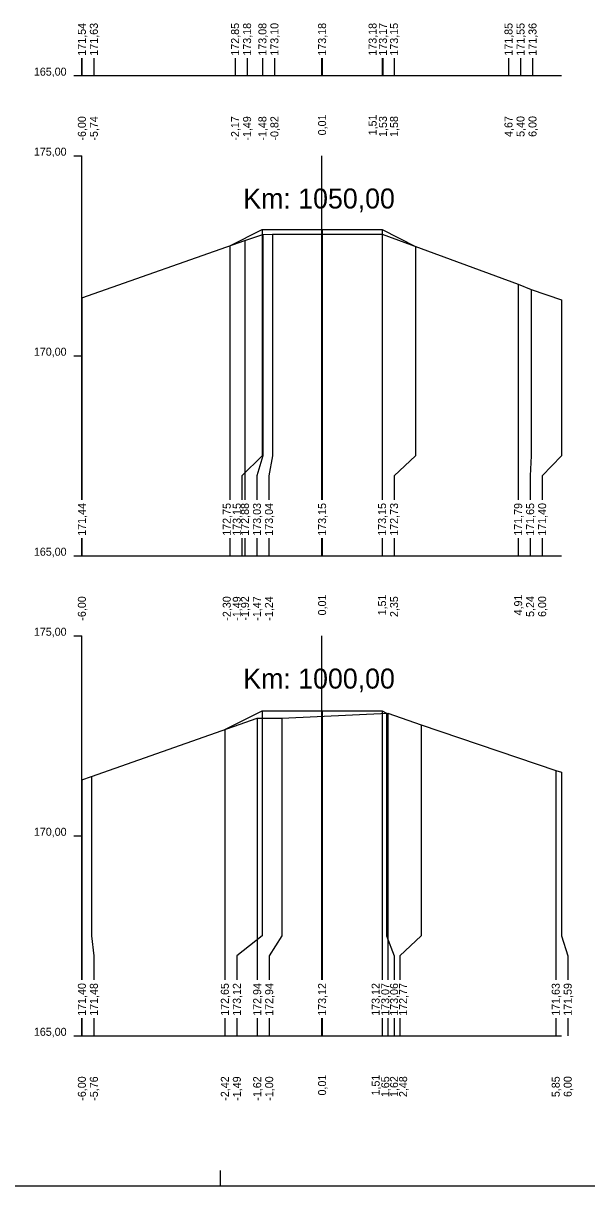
# Model space of a CAD drawing. Extents: x -614174 to -599765, y -1185887 to -1181080.
# Drawn here: x -601026.89 to -601012.8, y -1184449.09 to -1184420.03 of the extents above; entities that cross this region are included whole.
import ezdxf

# ---------------------------------------------------------------- set-up
doc = ezdxf.new("R2010")
doc.units = 0
for name, color, linetype in [('11', 7, 'Continuous'), ('16', 7, 'Continuous'), ('21', 7, 'Continuous'), ('28', 7, 'Continuous'), ('59', 7, 'Continuous'), ('8', 7, 'Continuous'), ('návrh', 7, 'Continuous')]:
    doc.layers.add(name, color=color, linetype=linetype)

msp = doc.modelspace()

# ---------------------------------------------------------------- linework, layer by layer
for points in [[(-601025.427, -1184426.898), (-601021.348, -1184425.462), (-601020.901, -1184425.309), (-601020.663, -1184425.302), (-601017.919, -1184425.302), (-601014.515, -1184426.555), (-601014.191, -1184426.691), (-601013.427, -1184426.947)], [(-601021.73, -1184425.596), (-601020.919, -1184425.191), (-601019.419, -1184425.191), (-601017.919, -1184425.191), (-601017.08, -1184425.61)], [(-601020.919, -1184425.191), (-601020.919, -1184425.191), (-601020.919, -1184425.191)], [(-601019.419, -1184425.191), (-601019.419, -1184425.191), (-601019.419, -1184425.191)], [(-601017.919, -1184425.191), (-601017.919, -1184425.191), (-601017.919, -1184425.191)], [(-601021.73, -1184425.596), (-601021.73, -1184425.596), (-601021.73, -1184425.596)], [(-601025.427, -1184438.942), (-601025.185, -1184438.858), (-601021.042, -1184437.405), (-601020.422, -1184437.4), (-601017.775, -1184437.277), (-601016.944, -1184437.571), (-601013.575, -1184438.71), (-601013.427, -1184438.752)], [(-601021.851, -1184437.689), (-601020.919, -1184437.223), (-601019.419, -1184437.223), (-601017.919, -1184437.223), (-601017.809, -1184437.278)], [(-601020.919, -1184437.223), (-601020.919, -1184437.223), (-601020.919, -1184437.223)], [(-601019.419, -1184437.223), (-601019.419, -1184437.223), (-601019.419, -1184437.223)], [(-601017.919, -1184437.223), (-601017.919, -1184437.223), (-601017.919, -1184437.223)], [(-601021.851, -1184437.689), (-601021.851, -1184437.689), (-601021.852, -1184437.689)]]:
    msp.add_lwpolyline(points)
at = {"layer": '11'}
for points in [[(-601025.427, -1184420.902), (-601025.427, -1184421.342)], [(-601025.127, -1184420.902), (-601025.127, -1184421.342)], [(-601021.595, -1184420.902), (-601021.595, -1184421.342)], [(-601021.295, -1184420.902), (-601021.295, -1184421.342)], [(-601020.911, -1184420.902), (-601020.911, -1184421.342)], [(-601020.611, -1184420.902), (-601020.611, -1184421.342)], [(-601019.419, -1184420.902), (-601019.419, -1184421.342)], [(-601017.919, -1184420.902), (-601017.919, -1184421.342)], [(-601017.897, -1184420.902), (-601017.897, -1184421.342)], [(-601017.619, -1184420.902), (-601017.619, -1184421.342)], [(-601014.756, -1184420.902), (-601014.756, -1184421.342)], [(-601014.456, -1184420.902), (-601014.456, -1184421.342)], [(-601014.156, -1184420.902), (-601014.156, -1184421.342)], [(-601020.919, -1184425.191), (-601020.919, -1184430.842), (-601021.43, -1184431.342), (-601021.43, -1184431.944)], [(-601021.348, -1184425.462), (-601021.348, -1184430.842), (-601021.348, -1184431.342), (-601021.348, -1184431.944)], [(-601020.901, -1184425.309), (-601020.901, -1184430.842), (-601021.048, -1184431.342), (-601021.048, -1184431.944)], [(-601020.663, -1184425.302), (-601020.663, -1184430.842), (-601020.748, -1184431.342), (-601020.748, -1184431.944)], [(-601019.419, -1184425.191), (-601019.419, -1184430.842), (-601019.419, -1184431.342), (-601019.419, -1184431.944)], [(-601017.919, -1184425.191), (-601017.919, -1184430.842), (-601017.919, -1184431.342), (-601017.919, -1184431.944)], [(-601017.919, -1184425.302), (-601017.919, -1184430.842), (-601017.919, -1184431.342), (-601017.919, -1184431.944)], [(-601021.73, -1184425.596), (-601021.73, -1184430.842), (-601021.73, -1184431.342), (-601021.73, -1184431.944)], [(-601017.08, -1184425.61), (-601017.08, -1184430.842), (-601017.619, -1184431.342), (-601017.619, -1184431.944)], [(-601014.515, -1184426.555), (-601014.515, -1184430.842), (-601014.515, -1184431.342), (-601014.515, -1184431.944)], [(-601025.427, -1184426.898), (-601025.427, -1184430.842), (-601025.427, -1184431.342), (-601025.427, -1184431.944)], [(-601014.191, -1184426.691), (-601014.191, -1184430.842), (-601014.215, -1184431.342), (-601014.215, -1184431.944)], [(-601013.427, -1184426.947), (-601013.427, -1184430.842), (-601013.915, -1184431.342), (-601013.915, -1184431.944)], [(-601025.427, -1184432.902), (-601025.427, -1184433.342)], [(-601021.73, -1184432.902), (-601021.73, -1184433.342)], [(-601021.43, -1184432.902), (-601021.43, -1184433.342)], [(-601021.348, -1184432.902), (-601021.348, -1184433.342)], [(-601021.048, -1184432.902), (-601021.048, -1184433.342)], [(-601020.748, -1184432.902), (-601020.748, -1184433.342)], [(-601019.419, -1184432.902), (-601019.419, -1184433.342)], [(-601017.919, -1184432.902), (-601017.919, -1184433.342)], [(-601017.919, -1184432.902), (-601017.919, -1184433.342)], [(-601017.619, -1184432.902), (-601017.619, -1184433.342)], [(-601014.515, -1184432.902), (-601014.515, -1184433.342)], [(-601014.215, -1184432.902), (-601014.215, -1184433.342)], [(-601013.915, -1184432.902), (-601013.915, -1184433.342)], [(-601020.919, -1184437.223), (-601020.919, -1184442.842), (-601021.551, -1184443.342), (-601021.551, -1184443.944)], [(-601019.419, -1184437.223), (-601019.419, -1184442.842), (-601019.419, -1184443.342), (-601019.419, -1184443.944)], [(-601017.919, -1184437.223), (-601017.919, -1184442.842), (-601017.919, -1184443.342), (-601017.919, -1184443.944)], [(-601017.809, -1184437.278), (-601017.809, -1184442.842), (-601017.619, -1184443.342), (-601017.619, -1184443.944)], [(-601017.775, -1184437.277), (-601017.775, -1184442.842), (-601017.775, -1184443.342), (-601017.775, -1184443.944)], [(-601021.042, -1184437.405), (-601021.042, -1184442.842), (-601021.042, -1184443.342), (-601021.042, -1184443.944)], [(-601020.422, -1184437.4), (-601020.422, -1184442.842), (-601020.742, -1184443.342), (-601020.742, -1184443.944)], [(-601016.944, -1184437.571), (-601016.944, -1184442.842), (-601017.475, -1184443.342), (-601017.475, -1184443.944)], [(-601021.851, -1184437.689), (-601021.851, -1184442.842), (-601021.851, -1184443.342), (-601021.851, -1184443.944)], [(-601013.575, -1184438.71), (-601013.575, -1184442.842), (-601013.575, -1184443.342), (-601013.575, -1184443.944)], [(-601013.427, -1184438.752), (-601013.427, -1184442.842), (-601013.275, -1184443.342), (-601013.275, -1184443.944)], [(-601025.427, -1184438.942), (-601025.427, -1184442.842), (-601025.427, -1184443.342), (-601025.427, -1184443.944)], [(-601025.185, -1184438.858), (-601025.185, -1184442.842), (-601025.127, -1184443.342), (-601025.127, -1184443.944)], [(-601025.427, -1184444.902), (-601025.427, -1184445.342)], [(-601025.127, -1184444.902), (-601025.127, -1184445.342)], [(-601021.851, -1184444.902), (-601021.851, -1184445.342)], [(-601021.551, -1184444.902), (-601021.551, -1184445.342)], [(-601021.042, -1184444.902), (-601021.042, -1184445.342)], [(-601020.742, -1184444.902), (-601020.742, -1184445.342)], [(-601019.419, -1184444.902), (-601019.419, -1184445.342)], [(-601017.919, -1184444.902), (-601017.919, -1184445.342)], [(-601017.775, -1184444.902), (-601017.775, -1184445.342)], [(-601017.619, -1184444.902), (-601017.619, -1184445.342)], [(-601017.475, -1184444.902), (-601017.475, -1184445.342)], [(-601013.575, -1184444.902), (-601013.575, -1184445.342)], [(-601013.275, -1184444.902), (-601013.275, -1184445.342)]]:
    msp.add_lwpolyline(points, dxfattribs=at)
at = {"layer": '16'}
for p, q in [((-601025.427, -1184421.342), (-601013.427, -1184421.342)), ((-601025.427, -1184433.342), (-601013.427, -1184433.342)), ((-601025.427, -1184445.342), (-601013.427, -1184445.342))]:
    msp.add_line(p, q, dxfattribs=at)
for points in [[(-601017.08, -1184425.611), (-601017.08, -1184425.61), (-601017.08, -1184425.61)], [(-601017.809, -1184437.278), (-601017.809, -1184437.278), (-601017.809, -1184437.278)]]:
    msp.add_lwpolyline(points, dxfattribs=at)
at = {"layer": '21'}
for p, q in [((-601025.627, -1184421.342), (-601025.427, -1184421.342)), ((-601025.627, -1184423.342), (-601025.427, -1184423.342)), ((-601025.627, -1184428.342), (-601025.427, -1184428.342)), ((-601025.627, -1184433.342), (-601025.427, -1184433.342)), ((-601025.627, -1184435.342), (-601025.427, -1184435.342)), ((-601025.627, -1184440.342), (-601025.427, -1184440.342)), ((-601025.627, -1184445.342), (-601025.427, -1184445.342))]:
    msp.add_line(p, q, dxfattribs=at)
at = {"layer": '28'}
for p, q in [((-601019.427, -1184421.342), (-601019.427, -1184420.902)), ((-601019.427, -1184431.944), (-601019.427, -1184423.342)), ((-601019.427, -1184433.342), (-601019.427, -1184432.902)), ((-601019.427, -1184443.944), (-601019.427, -1184435.342)), ((-601019.427, -1184445.342), (-601019.427, -1184444.902))]:
    msp.add_line(p, q, dxfattribs=at)
at = {"layer": '8'}
for p, q in [((-601025.427, -1184421.342), (-601025.427, -1184420.902)), ((-601025.427, -1184431.944), (-601025.427, -1184423.342)), ((-601025.427, -1184433.342), (-601025.427, -1184432.902)), ((-601025.427, -1184443.944), (-601025.427, -1184435.342)), ((-601025.427, -1184445.342), (-601025.427, -1184444.902))]:
    msp.add_line(p, q, dxfattribs=at)
at = {"layer": 'návrh'}
for p, q in [((-601021.957, -1184449.09), (-601021.957, -1184448.71)), ((-601042.957, -1184449.09), (-601021.957, -1184449.09)), ((-601021.957, -1184449.09), (-601000.957, -1184449.09))]:
    msp.add_line(p, q, dxfattribs=at)

# ---------------------------------------------------------------- texts
at = {"layer": '16'}
for s, p in [('171,54', (-601025.327, -1184420.842)), ('171,63', (-601025.027, -1184420.842)), ('172,85', (-601021.495, -1184420.842)), ('173,18', (-601021.195, -1184420.842)), ('173,08', (-601020.811, -1184420.842)), ('173,10', (-601020.511, -1184420.842)), ('173,18', (-601019.319, -1184420.842)), ('173,18', (-601018.056, -1184420.842)), ('173,17', (-601017.797, -1184420.842)), ('173,15', (-601017.519, -1184420.842)), ('171,85', (-601014.656, -1184420.842)), ('171,55', (-601014.356, -1184420.842)), ('171,36', (-601014.056, -1184420.842)), ('171,44', (-601025.327, -1184432.842)), ('172,75', (-601021.703, -1184432.842)), ('173,15', (-601021.452, -1184432.842)), ('172,88', (-601021.248, -1184432.842)), ('173,03', (-601020.948, -1184432.842)), ('173,04', (-601020.648, -1184432.842)), ('173,15', (-601019.319, -1184432.842)), ('173,15', (-601017.819, -1184432.842)), ('172,73', (-601017.519, -1184432.842)), ('171,79', (-601014.415, -1184432.842)), ('171,65', (-601014.115, -1184432.842)), ('171,40', (-601013.815, -1184432.842)), ('171,40', (-601025.327, -1184444.842)), ('171,48', (-601025.027, -1184444.842)), ('172,65', (-601021.751, -1184444.842)), ('173,12', (-601021.451, -1184444.842)), ('172,94', (-601020.942, -1184444.842)), ('172,94', (-601020.642, -1184444.842)), ('173,12', (-601019.319, -1184444.842)), ('173,12', (-601017.979, -1184444.842)), ('173,07', (-601017.738, -1184444.842)), ('173,06', (-601017.519, -1184444.842)), ('172,77', (-601017.292, -1184444.842)), ('171,63', (-601013.475, -1184444.842)), ('171,59', (-601013.175, -1184444.842))]:
    msp.add_text(s, height=0.2, rotation=90, dxfattribs=at).set_placement(p)
at = {"layer": '21'}
for s, p in [('165,00', (-601026.627, -1184421.342)), ('175,00', (-601026.627, -1184423.342)), ('170,00', (-601026.627, -1184428.342)), ('165,00', (-601026.627, -1184433.342)), ('175,00', (-601026.627, -1184435.342)), ('170,00', (-601026.627, -1184440.342)), ('165,00', (-601026.627, -1184445.342))]:
    msp.add_text(s, height=0.2, dxfattribs=at).set_placement(p)
at = {"layer": '28'}
for s, p in [('Km: 1050,00', (-601021.39, -1184424.663)), ('Km: 1000,00', (-601021.39, -1184436.663))]:
    msp.add_text(s, height=0.5, dxfattribs=at).set_placement(p)
at = {"layer": '59'}
for s, p in [('-6,00', (-601025.327, -1184422.965)), ('-5,74', (-601025.027, -1184422.965)), ('-2,17', (-601021.495, -1184422.966)), ('-1,49', (-601021.195, -1184422.966)), ('-1,48', (-601020.811, -1184422.966)), ('-0,82', (-601020.511, -1184422.964)), ('0,01', (-601019.319, -1184422.834)), ('1,51', (-601018.056, -1184422.834)), ('1,53', (-601017.797, -1184422.873)), ('1,58', (-601017.519, -1184422.873)), ('4,67', (-601014.656, -1184422.873)), ('5,40', (-601014.356, -1184422.872)), ('6,00', (-601014.056, -1184422.872)), ('-6,00', (-601025.327, -1184434.965)), ('-2,30', (-601021.703, -1184434.965)), ('-1,49', (-601021.452, -1184434.966)), ('-1,92', (-601021.248, -1184434.964)), ('-1,47', (-601020.948, -1184434.966)), ('-1,24', (-601020.648, -1184434.965)), ('0,01', (-601019.319, -1184434.834)), ('1,51', (-601017.819, -1184434.834)), ('2,35', (-601017.519, -1184434.875)), ('4,91', (-601014.415, -1184434.834)), ('5,24', (-601014.115, -1184434.872)), ('6,00', (-601013.815, -1184434.872)), ('-6,00', (-601025.327, -1184446.965)), ('-5,76', (-601025.027, -1184446.966)), ('-2,42', (-601021.751, -1184446.964)), ('-1,49', (-601021.451, -1184446.966)), ('-1,62', (-601020.942, -1184446.964)), ('-1,00', (-601020.642, -1184446.965)), ('0,01', (-601019.319, -1184446.834)), ('1,51', (-601017.979, -1184446.834)), ('1,65', (-601017.738, -1184446.875)), ('1,62', (-601017.519, -1184446.871)), ('2,48', (-601017.292, -1184446.873)), ('5,85', (-601013.475, -1184446.875)), ('6,00', (-601013.175, -1184446.872))]:
    msp.add_text(s, height=0.2, rotation=90, dxfattribs=at).set_placement(p)

doc.saveas('drawing.dxf')
